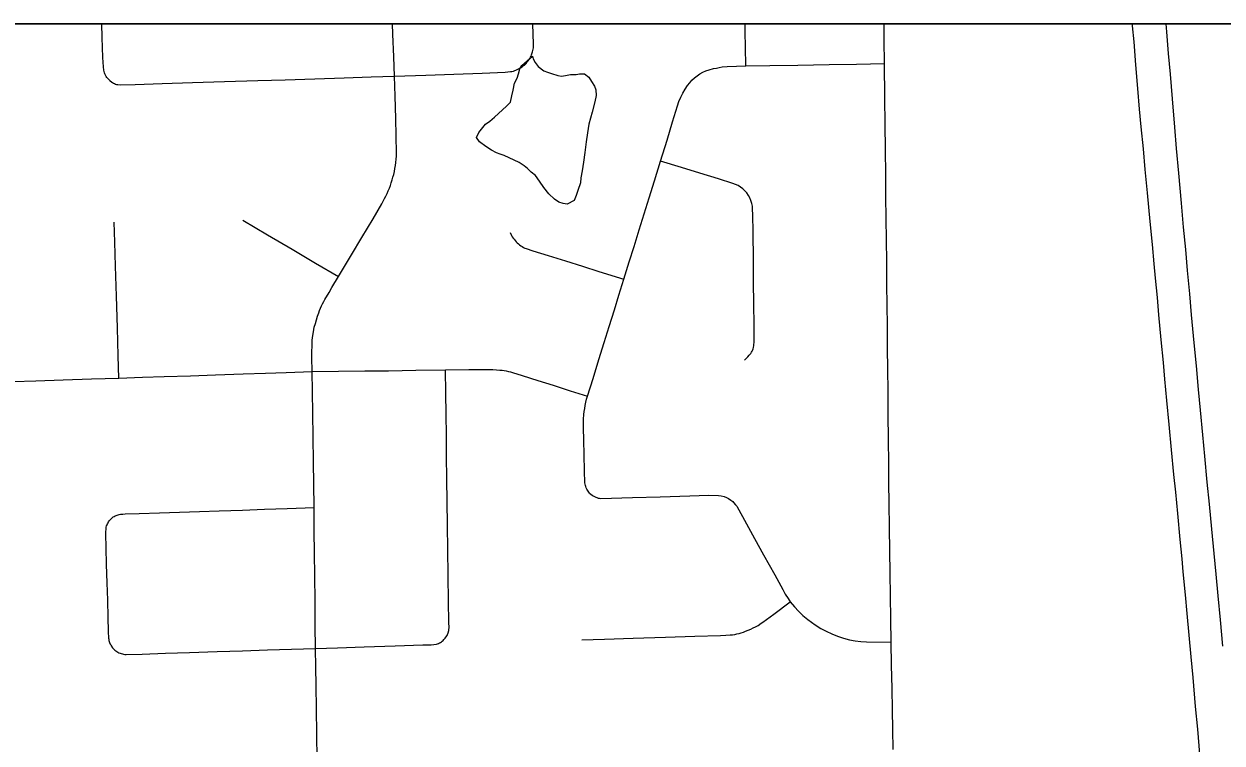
# Model space of a CAD drawing. Extents: x 0 to 34, y 0 to 22.
# Drawn here: x 5.7859 to 6.11, y 20.7057 to 20.9 of the extents above; entities that cross this region are included whole.
import ezdxf

# ---------------------------------------------------------------- set-up
doc = ezdxf.new("R2010")
doc.units = 0
for name, color, linetype in [('GM_X_City_Street', 7, 'Continuous'), ('GM_X_County_Road', 7, 'Continuous'), ('GM_X_Interstate_Route', 7, 'Continuous'), ('GM_X_Minor_Lake', 7, 'Continuous'), ('GM_X_Rail_Line_Text', 7, 'Continuous'), ('GM_X_Unincorporated', 7, 'Continuous'), ('SH_Data', 7, 'Continuous')]:
    doc.layers.add(name, color=color, linetype=linetype)

msp = doc.modelspace()

# ---------------------------------------------------------------- linework, layer by layer
at = {"layer": 'GM_X_City_Street'}
for points in [[(5.80914, 20.88469), (5.80858, 20.88526), (5.80836, 20.88554), (5.80815, 20.88585), (5.80798, 20.88617), (5.80782, 20.8865), (5.8077, 20.88684), (5.8076, 20.88718), (5.80753, 20.88754), (5.8074, 20.88842), (5.80732, 20.88964), (5.80726, 20.89098), (5.80709, 20.89633), (5.80698, 20.9)], [(5.80914, 20.88469), (5.80967, 20.8843), (5.80991, 20.88416), (5.8101, 20.88403), (5.81038, 20.88388), (5.81068, 20.88375), (5.81099, 20.88366), (5.81131, 20.8836), (5.81211, 20.88354), (5.81604, 20.88366), (5.82334, 20.8839), (5.8315, 20.88416), (5.84015, 20.88443), (5.84918, 20.88472), (5.85657, 20.88495), (5.86456, 20.88521), (5.87249, 20.88546), (5.87984, 20.8857), (5.88611, 20.8859), (5.89459, 20.88619), (5.90215, 20.88646), (5.90988, 20.88673), (5.91609, 20.88695), (5.91753, 20.88712), (5.91791, 20.88719), (5.91828, 20.88728), (5.91864, 20.88739), (5.919, 20.88752), (5.91935, 20.88767), (5.9197, 20.88784), (5.92003, 20.88802), (5.92036, 20.88822), (5.92067, 20.88843), (5.92098, 20.88866), (5.92127, 20.88891), (5.92154, 20.88917), (5.92181, 20.88945), (5.92206, 20.88973), (5.9223, 20.89003), (5.92251, 20.89034), (5.92272, 20.89067), (5.9228, 20.89082), (5.92291, 20.891), (5.92308, 20.89134), (5.92323, 20.89169), (5.92348, 20.89243), (5.92365, 20.89315), (5.92371, 20.89353), (5.92375, 20.89455), (5.92359, 20.9)], [(5.86524, 20.70126), (5.86514, 20.70804), (5.86503, 20.7149), (5.86494, 20.72127), (5.86486, 20.72616), (5.86479, 20.73127), (5.86472, 20.73742), (5.86465, 20.74396), (5.86457, 20.75095), (5.8645, 20.75686), (5.86443, 20.76311), (5.86437, 20.7693), (5.86428, 20.77573), (5.8642, 20.78161), (5.86411, 20.78847), (5.86403, 20.79472), (5.86395, 20.80064), (5.86388, 20.80605), (5.86377, 20.80986), (5.86388, 20.81453), (5.86403, 20.81577), (5.86419, 20.81684), (5.86445, 20.81805), (5.86473, 20.81904), (5.86502, 20.82003), (5.86534, 20.82101), (5.86568, 20.82198), (5.8659, 20.8226), (5.86615, 20.82321), (5.86641, 20.82381), (5.8667, 20.8244), (5.867, 20.82497), (5.86733, 20.82554), (5.86849, 20.8274), (5.86922, 20.82875), (5.871, 20.83178), (5.87449, 20.83763), (5.87728, 20.84228), (5.88033, 20.84737), (5.88272, 20.85143), (5.8831, 20.85211), (5.88346, 20.8528), (5.88381, 20.85349), (5.88414, 20.8542), (5.88445, 20.85492), (5.88475, 20.85564), (5.88502, 20.85637), (5.88528, 20.8571), (5.88551, 20.85785), (5.88573, 20.8586), (5.88593, 20.85935), (5.8861, 20.86011), (5.88625, 20.86094), (5.88638, 20.86177), (5.88649, 20.8626), (5.88657, 20.86344), (5.88665, 20.86428), (5.88669, 20.86512), (5.88647, 20.87447), (5.88628, 20.88051), (5.88611, 20.8859), (5.88593, 20.89108), (5.88573, 20.89724), (5.88564, 20.9)], [(5.98115, 20.88867), (5.98106, 20.89374), (5.98099, 20.89785), (5.98095, 20.9)], [(5.9389, 20.77319), (5.93849, 20.77372), (5.9383, 20.77401), (5.93814, 20.77432), (5.93799, 20.77464), (5.93787, 20.77497), (5.93777, 20.77531), (5.93769, 20.77565), (5.93764, 20.776), (5.93755, 20.7792), (5.93743, 20.78358), (5.93732, 20.78751), (5.93722, 20.79085), (5.93729, 20.79321), (5.93737, 20.79446), (5.93746, 20.7953), (5.93759, 20.79612), (5.93773, 20.79694), (5.93791, 20.79776), (5.93811, 20.79857), (5.93837, 20.79944), (5.93985, 20.80421), (5.94144, 20.80933), (5.94285, 20.81389), (5.94419, 20.81821), (5.9456, 20.82275), (5.94682, 20.82668), (5.94816, 20.83101), (5.94962, 20.8357), (5.95093, 20.83987), (5.95231, 20.84434), (5.95367, 20.84868), (5.95503, 20.85305), (5.95645, 20.85759), (5.95812, 20.86296), (5.95985, 20.8686), (5.96136, 20.87356), (5.96268, 20.87789), (5.96307, 20.87906), (5.96355, 20.88019), (5.9641, 20.8813), (5.96473, 20.88236), (5.96542, 20.88338), (5.96597, 20.88412), (5.96658, 20.8848), (5.96724, 20.88543), (5.96796, 20.88599), (5.96872, 20.8865), (5.96952, 20.88695), (5.97035, 20.88732), (5.97122, 20.88762), (5.97243, 20.88793), (5.97321, 20.8881), (5.97399, 20.88825), (5.97477, 20.88838), (5.97607, 20.88849), (5.98115, 20.88867), (5.98765, 20.88878), (5.99526, 20.88891), (6.00367, 20.88906), (6.01105, 20.88918), (6.0187, 20.88931)], [(5.98083, 20.80917), (5.9817, 20.81004), (5.9821, 20.8105), (5.9825, 20.81098), (5.98269, 20.81128), (5.98286, 20.81158), (5.98301, 20.8119), (5.98314, 20.81223), (5.98325, 20.81256), (5.98335, 20.81314), (5.98342, 20.81423), (5.98337, 20.81889), (5.98332, 20.82414), (5.98325, 20.8305), (5.98319, 20.83656), (5.98312, 20.84344), (5.98306, 20.84866), (5.983, 20.8497), (5.98292, 20.85074), (5.98277, 20.85151), (5.98253, 20.85227), (5.98223, 20.85299), (5.98185, 20.85368), (5.98141, 20.85434), (5.98091, 20.85495), (5.98035, 20.85547), (5.97974, 20.85593), (5.97908, 20.85633), (5.97839, 20.85666), (5.97766, 20.85691), (5.97373, 20.85813), (5.96873, 20.85968), (5.96378, 20.86121), (5.95812, 20.86296)], [(5.81162, 20.80431), (5.81144, 20.81029), (5.81121, 20.81791), (5.81095, 20.82641), (5.8107, 20.83454), (5.8105, 20.84102), (5.81034, 20.84644)], [(5.84508, 20.84694), (5.85176, 20.84303), (5.85847, 20.83911), (5.86481, 20.8354), (5.871, 20.83178)], [(5.91742, 20.84361), (5.91779, 20.84286), (5.918, 20.84249), (5.91823, 20.84214), (5.91848, 20.84181), (5.91875, 20.84148), (5.91903, 20.84117), (5.91933, 20.84087), (5.91964, 20.84059), (5.91997, 20.84033), (5.92031, 20.84008), (5.92066, 20.83985), (5.92103, 20.83964), (5.9214, 20.83945), (5.92178, 20.83928), (5.92355, 20.83872), (5.92774, 20.83741), (5.93238, 20.83595), (5.93696, 20.83452), (5.94141, 20.83313), (5.94816, 20.83101)], [(5.78292, 20.80337), (5.78914, 20.80357), (5.79651, 20.80381), (5.80423, 20.80406), (5.81162, 20.80431), (5.81794, 20.80452), (5.82382, 20.80471), (5.83097, 20.80495), (5.83775, 20.80518), (5.8452, 20.80543), (5.85127, 20.80563), (5.85685, 20.80581), (5.86388, 20.80605), (5.87101, 20.80614), (5.87809, 20.80622), (5.88456, 20.8063), (5.89191, 20.8064), (5.89992, 20.8065), (5.90625, 20.8066), (5.91089, 20.80667), (5.91272, 20.80661), (5.91369, 20.80655), (5.91466, 20.80647), (5.91523, 20.80641), (5.91581, 20.80634), (5.91638, 20.80624), (5.91695, 20.80612), (5.91751, 20.80597), (5.91806, 20.80581), (5.9207, 20.80498), (5.92492, 20.80366), (5.92902, 20.80237), (5.93369, 20.8009), (5.93837, 20.79944)], [(5.90086, 20.73838), (5.90078, 20.74392), (5.90069, 20.75099), (5.90059, 20.75802), (5.9005, 20.76447), (5.90041, 20.77105), (5.90033, 20.77693), (5.90024, 20.78342), (5.90017, 20.7888), (5.90009, 20.79456), (5.90001, 20.80019), (5.89992, 20.8065)], [(5.9389, 20.77319), (5.93957, 20.77263), (5.93988, 20.77244), (5.94021, 20.77227), (5.94055, 20.77212), (5.9409, 20.77199), (5.94125, 20.77189), (5.94161, 20.77181), (5.94198, 20.77176), (5.9505, 20.77199), (5.95795, 20.77223), (5.96597, 20.77248), (5.97103, 20.77264), (5.97375, 20.7726), (5.97449, 20.77251), (5.97526, 20.77229), (5.97589, 20.77204), (5.9765, 20.77173), (5.97707, 20.77135), (5.9776, 20.77092), (5.97785, 20.77069), (5.97837, 20.77009), (5.9787, 20.76965), (5.98132, 20.76491), (5.98351, 20.76095), (5.98596, 20.75653), (5.98896, 20.7511), (5.99115, 20.74715), (5.99181, 20.74593), (5.99257, 20.74471), (5.99317, 20.74388), (5.99432, 20.74246), (5.9954, 20.74132), (5.99662, 20.74016), (5.9979, 20.73908), (5.99995, 20.73758), (6.00142, 20.73667), (6.0029, 20.73589), (6.00442, 20.73519), (6.00598, 20.73458), (6.00757, 20.73404), (6.0092, 20.73358), (6.01075, 20.7333), (6.01228, 20.7331), (6.01383, 20.733), (6.02049, 20.73291)], [(5.80945, 20.7321), (5.80915, 20.73276), (5.80906, 20.73305), (5.80898, 20.73334), (5.80893, 20.73364), (5.80889, 20.73395), (5.80883, 20.73592), (5.80872, 20.7396), (5.80858, 20.7443), (5.80843, 20.749), (5.80829, 20.75391), (5.80815, 20.75844), (5.80804, 20.76218), (5.80819, 20.76404), (5.80828, 20.76434), (5.80839, 20.76463), (5.80852, 20.76492), (5.80867, 20.76519), (5.80883, 20.76546), (5.80901, 20.76571), (5.80942, 20.76619), (5.80963, 20.7664), (5.80985, 20.76659), (5.81009, 20.76677), (5.81033, 20.76693), (5.81059, 20.76707), (5.81086, 20.7672), (5.81114, 20.7673), (5.81142, 20.76738), (5.81171, 20.76745), (5.812, 20.76749), (5.81266, 20.76755), (5.81333, 20.7676), (5.81711, 20.76772), (5.8226, 20.7679), (5.82802, 20.76808), (5.83337, 20.76826), (5.83875, 20.76844), (5.84506, 20.76865), (5.85099, 20.76885), (5.85712, 20.76905), (5.86437, 20.7693)], [(5.93683, 20.73358), (5.9429, 20.73377), (5.95067, 20.73401), (5.95942, 20.73428), (5.96741, 20.73452), (5.9743, 20.73473), (5.97575, 20.73481), (5.97696, 20.73488), (5.97756, 20.73496), (5.97816, 20.73505), (5.97876, 20.73517), (5.97935, 20.73531), (5.97993, 20.73547), (5.98051, 20.73566), (5.98108, 20.73587), (5.98178, 20.73615), (5.98247, 20.73645), (5.98315, 20.73677), (5.98382, 20.7371), (5.98449, 20.73746), (5.98534, 20.73806), (5.98578, 20.73836), (5.98872, 20.74055), (5.99317, 20.74388)], [(5.80945, 20.7321), (5.80989, 20.73143), (5.81009, 20.7312), (5.8103, 20.73098), (5.81053, 20.73078), (5.81077, 20.73059), (5.81102, 20.73042), (5.81131, 20.73025), (5.81161, 20.7301), (5.81191, 20.72996), (5.81223, 20.72985), (5.81254, 20.72975), (5.81287, 20.72968), (5.8132, 20.72962), (5.81353, 20.72958), (5.81792, 20.72973), (5.82422, 20.72993), (5.83073, 20.73015), (5.8382, 20.73039), (5.84501, 20.73062), (5.85177, 20.73084), (5.85825, 20.73105), (5.86479, 20.73127), (5.87068, 20.73145), (5.87796, 20.73168), (5.88631, 20.73195), (5.89381, 20.73219), (5.89605, 20.73226), (5.89679, 20.73233), (5.89753, 20.73243), (5.89781, 20.73252), (5.89807, 20.73262), (5.89833, 20.73275), (5.89859, 20.73289), (5.89883, 20.73305), (5.89906, 20.73322), (5.89927, 20.73341), (5.89948, 20.73362), (5.89986, 20.73404), (5.90004, 20.73426), (5.90034, 20.73473), (5.90047, 20.73498), (5.90068, 20.7355), (5.90081, 20.73605), (5.90084, 20.73633), (5.90088, 20.73682), (5.90086, 20.73838)]]:
    msp.add_lwpolyline(points, dxfattribs=at)
at = {"layer": 'GM_X_County_Road'}
msp.add_lwpolyline([(6.02098, 20.70392), (6.02089, 20.70931), (6.0208, 20.71469), (6.0207, 20.72045), (6.02059, 20.72669), (6.02049, 20.73291), (6.0204, 20.73914), (6.02031, 20.74547), (6.02023, 20.75163), (6.02014, 20.75763), (6.02005, 20.76388), (6.01996, 20.77054), (6.01988, 20.77596), (6.01983, 20.78122), (6.01976, 20.78772), (6.01969, 20.79442), (6.01962, 20.80083), (6.01956, 20.80663), (6.0195, 20.8125), (6.01944, 20.81846), (6.01938, 20.82397), (6.01932, 20.82964), (6.01926, 20.83556), (6.01919, 20.84185), (6.01914, 20.84723), (6.01907, 20.85352), (6.01901, 20.85927), (6.01894, 20.86606), (6.01887, 20.87284), (6.01879, 20.88003), (6.0187, 20.88931), (6.0186, 20.89561), (6.01854, 20.9)], dxfattribs=at)
at = {"layer": 'GM_X_Interstate_Route'}
for points in [[(6.10399, 20.70267), (6.10338, 20.70941), (6.10282, 20.71558), (6.10211, 20.72343), (6.10161, 20.72901), (6.10106, 20.73481), (6.10052, 20.74069), (6.10005, 20.74575), (6.09947, 20.75192), (6.09914, 20.75548), (6.09864, 20.76066), (6.09797, 20.76769), (6.09742, 20.77345), (6.09696, 20.77821), (6.09632, 20.78495), (6.09567, 20.79178), (6.09506, 20.79827), (6.09452, 20.80398), (6.09408, 20.80854), (6.09352, 20.81463), (6.09289, 20.82141), (6.09246, 20.8261), (6.09197, 20.83131), (6.09162, 20.83518), (6.09111, 20.84045), (6.09051, 20.84661), (6.08977, 20.85433), (6.08918, 20.86066), (6.08867, 20.86622), (6.08811, 20.87221), (6.08767, 20.87698), (6.08721, 20.88252), (6.08666, 20.88899), (6.08615, 20.89515), (6.08578, 20.89954), (6.08575, 20.9)], [(6.11018, 20.73188), (6.10951, 20.73895), (6.10889, 20.74545), (6.10833, 20.7513), (6.1078, 20.75691), (6.10718, 20.76348), (6.10654, 20.77023), (6.10597, 20.77619), (6.10531, 20.78322), (6.10478, 20.78893), (6.10415, 20.79562), (6.10362, 20.80126), (6.10303, 20.80758), (6.10244, 20.81387), (6.10174, 20.8214), (6.10122, 20.82706), (6.10064, 20.8334), (6.10012, 20.83907), (6.09957, 20.84512), (6.09898, 20.85156), (6.09824, 20.85967), (6.09768, 20.86631), (6.09719, 20.87212), (6.09655, 20.87976), (6.09599, 20.88643), (6.09551, 20.89203), (6.09502, 20.89788), (6.09484, 20.9)]]:
    msp.add_lwpolyline(points, dxfattribs=at)
at = {"layer": 'GM_X_Minor_Lake'}
for points in [[(5.91583, 20.86444), (5.91582, 20.86444), (5.91468, 20.86481), (5.91373, 20.86518), (5.91239, 20.86592), (5.91086, 20.86685), (5.90913, 20.86816), (5.90836, 20.86929), (5.90891, 20.87063), (5.90966, 20.87159), (5.91078, 20.87293), (5.9119, 20.87371), (5.91322, 20.87486), (5.91641, 20.87775), (5.91753, 20.8789), (5.91789, 20.88062), (5.91824, 20.88214), (5.9186, 20.88405), (5.91934, 20.88539), (5.91971, 20.88653), (5.92007, 20.88786), (5.92062, 20.88882), (5.92344, 20.89133)], [(5.92344, 20.89133), (5.92364, 20.89057), (5.92422, 20.88963), (5.92499, 20.8885), (5.92653, 20.88737), (5.92748, 20.88701), (5.92862, 20.88664), (5.93034, 20.88609), (5.93129, 20.88591), (5.93242, 20.88612), (5.93375, 20.88632), (5.93527, 20.88634), (5.93621, 20.88654), (5.93754, 20.88656), (5.93869, 20.88562), (5.93946, 20.88449), (5.94024, 20.88317), (5.94063, 20.88223), (5.94065, 20.88071), (5.9403, 20.87899), (5.93957, 20.87613), (5.93867, 20.87289), (5.93832, 20.87061), (5.93797, 20.86814), (5.93763, 20.86528), (5.93728, 20.86262), (5.93693, 20.86033), (5.93658, 20.85843), (5.93641, 20.8571), (5.93568, 20.855), (5.93531, 20.85366), (5.93476, 20.85233), (5.93288, 20.85135), (5.93174, 20.85153), (5.93059, 20.85189), (5.92945, 20.85264), (5.92791, 20.85414), (5.92656, 20.85584), (5.9254, 20.85753), (5.92424, 20.85904), (5.92309, 20.85997), (5.92213, 20.86091), (5.92117, 20.86166), (5.91983, 20.86259), (5.91583, 20.86444)]]:
    msp.add_lwpolyline(points, dxfattribs=at)
at = {"layer": 'GM_X_Rail_Line_Text'}
msp.add_lwpolyline([(8.9, 20.9), (4.27516, 20.9), (4.27475, 20.80739), (4.27534, 20.58948), (4.27522, 20.47097), (4.2757, 20.41631), (4.37341, 20.41813), (4.72752, 20.4267), (4.7877, 20.42788), (4.79081, 20.42795), (4.79449, 20.42802), (5.37238, 20.44113), (6.02351, 20.46032), (6.10247, 20.46324), (6.13454, 20.46419), (6.14318, 20.46445), (6.34991, 20.47249), (6.36809, 20.47307), (6.41713, 20.47364), (6.46674, 20.47499), (6.69534, 20.4811), (6.99108, 20.48711), (7.05001, 20.48828)], dxfattribs=at)
at = {"layer": 'GM_X_Unincorporated'}
msp.add_lwpolyline([(4.37341, 20.41813), (4.72752, 20.4267), (4.7877, 20.42788), (4.79081, 20.42795), (4.79449, 20.42802), (4.99492, 20.4316), (5.04517, 20.4325), (5.28697, 20.43682), (5.37238, 20.44113), (5.39325, 20.43926), (5.64598, 20.44636), (6.02351, 20.46032), (6.10157, 20.46321), (6.13454, 20.46419), (6.14318, 20.46445), (6.34991, 20.47249), (6.36809, 20.47307), (6.41713, 20.47364), (6.46674, 20.47499), (6.69534, 20.4811), (6.68487, 20.9), (4.27516, 20.9)], dxfattribs=at)
at = {"layer": 'SH_Data'}
msp.add_line((2.1, 20.9), (8.9, 20.9), dxfattribs=at)

doc.saveas('drawing.dxf')
